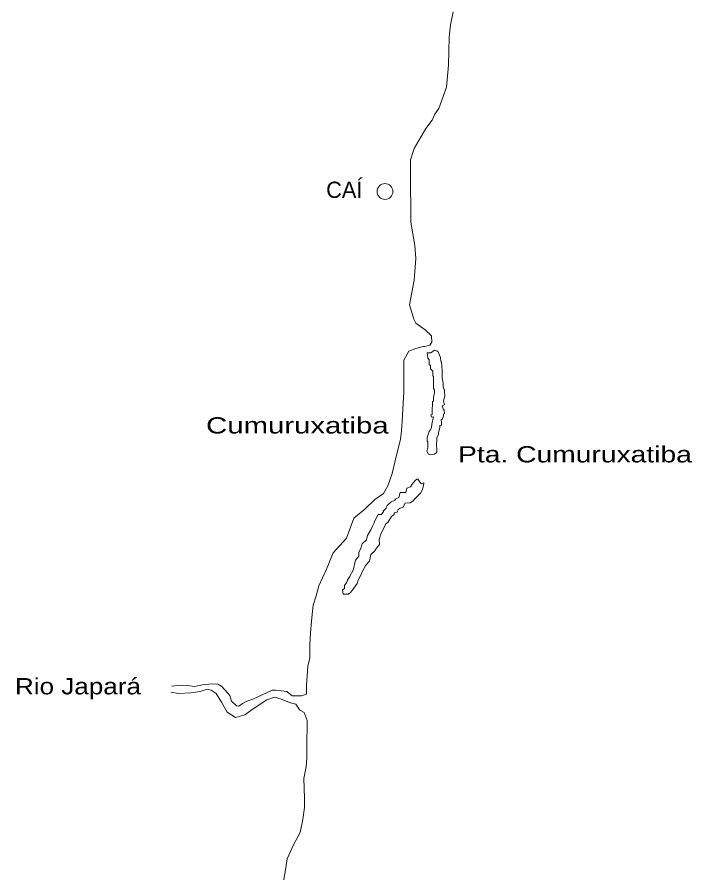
# Model space of a CAD drawing. Extents: x 47169 to 972804, y 7447977 to 9608469.
# Drawn here: x 465745 to 492873, y 8092163 to 8126563 of the extents above; entities that cross this region are included whole.
import ezdxf

# ---------------------------------------------------------------- set-up
doc = ezdxf.new("R2010")
doc.units = 0
doc.header["$LTSCALE"] = 270
doc.layers.add('1', color=7, linetype='Continuous', lineweight=13)
doc.layers.add('2', color=7, linetype='Continuous', lineweight=13)
doc.layers.add('3', color=7, linetype='Continuous')

msp = doc.modelspace()

# ---------------------------------------------------------------- linework, layer by layer
at = {"layer": '1'}
for points in [[(481698, 8114421.2), (481523, 8114998.6), (481707.3, 8115992.2), (481781, 8116855.1), (481738, 8117386.1), (481577.5, 8118315.2), (481576.9, 8119034.3), (481555.1, 8119631.7), (481564.7, 8120826.5), (481702.6, 8121280.2), (482181, 8122088.2), (482425.5, 8122420.2), (482542.5, 8122663.7), (482702, 8122885.1), (483010, 8123748.2), (483094.5, 8124633.3), (483114.8, 8125750.7), (483167.7, 8126248.5), (483273.7, 8126779.6)], [(476798.5, 8099283.4), (476983.5, 8099282.5), (477176, 8099282.7), (477376.9, 8099344.9), (477376.5, 8099697.8), (477438.4, 8100490), (477515.7, 8100797.6), (477515.1, 8101336.4), (477538, 8101813.2), (477576.9, 8102266.9), (477637.9, 8102812.3), (477645.3, 8102928.5), (477769.3, 8103304.8), (477877.4, 8103697.6), (478170.2, 8104342.9), (478246.6, 8104527.7), (478455.7, 8105026.9), (478988, 8105611.5), (479288.2, 8106427.2), (479728.2, 8106788.3), (480121.5, 8107172.5), (480476.6, 8107418.5), (480653.9, 8107718.4), (480823.7, 8108210.9), (480947.7, 8108725.4), (481163.9, 8109594.1), (481201.9, 8109932.6), (481225, 8110325.4), (481263.7, 8111024.6), (481286.7, 8111485.9), (481294.8, 8111955), (481286.9, 8112470.5), (481286.6, 8112778.1), (481487.4, 8113140), (481772.5, 8113239.8), (482073.5, 8113324.2), (482135.3, 8113316.5), (482343.8, 8113377.5), (482413.9, 8113492.6), (482406.3, 8113754.8), (482143.2, 8113985.8), (481772.7, 8114262), (481698, 8114421.2)], [(476736.1, 8098997.9), (476358.4, 8099144.6), (476088.2, 8099229.5), (475787.4, 8099114.1), (475240.2, 8098752.8), (474900.2, 8098522.3), (474522.8, 8098406.8), (474190.8, 8098629.8), (473967, 8099030), (473743.2, 8099368.3), (473550.6, 8099514), (473380.4, 8099544.8), (473110.4, 8099452.6), (472731.9, 8099406.8), (472231.1, 8099367.4), (471922.6, 8099421.2)], [(471953.1, 8099667.9), (472369.9, 8099713.8), (472600.7, 8099690.9), (472878.3, 8099660.3), (473202.6, 8099721.6), (473581.1, 8099767.4), (473820.4, 8099752.2), (473974.7, 8099660.6), (474205.8, 8099406.5), (474291, 8099298.2), (474367.8, 8099068.1), (474569, 8098883.6), (474654.1, 8098860.5), (474808.2, 8098975.8), (474977.2, 8099060), (475224.8, 8099144.4), (475402.3, 8099229.8), (475995.4, 8099513.7), (476127.2, 8099513.9), (476589.9, 8099452.5), (476798.5, 8099283.4)], [(476430.8, 8091669.5), (476545.8, 8092368.8), (476599.7, 8092730.6), (476854.2, 8093291.8), (477123.6, 8093792.1), (477231.5, 8094306.7), (477301.1, 8094791.3), (477300.9, 8094976.1), (477300.7, 8095160.8), (477277.5, 8095952.9), (477370.5, 8096429.8), (477393.6, 8096768.4), (477392.7, 8097529.5), (477400.8, 8097975.3), (477400.4, 8098290.6), (477284.1, 8098613.6), (477106.5, 8098706.3), (476944.5, 8098945.1), (476736.1, 8098997.9)]]:
    msp.add_lwpolyline(points, dxfattribs=at)
for points in [[(482360.3, 8108971.2), (482290.1, 8108994.3), (482220.8, 8109109.3), (482259, 8109247.7), (482251.4, 8109486.6), (482236.4, 8109517.6), (482236.3, 8109655.9), (482259.7, 8109740), (482313.8, 8109909.3), (482344.6, 8109963.5), (482406.2, 8110047.6), (482413.5, 8110201.4), (482483.5, 8110501.3), (482405.9, 8110478), (482383.4, 8110578.6), (482429.2, 8110594.1), (482429, 8110785.5), (482444.8, 8110985.8), (482444.7, 8111100.8), (482483, 8111139.6), (482491.3, 8111293.4), (482522.1, 8111447.2), (482522, 8111577.7), (482491, 8111631.9), (482491, 8111723.7), (482483.4, 8111931.7), (482483.2, 8112116.4), (482452.3, 8112139.6), (482452.2, 8112324.4), (482367, 8112423.9), (482366.8, 8112562.2), (482313.6, 8112600.8), (482313.4, 8112785.6), (482251.7, 8112847.5), (482235.5, 8113062.1), (482297.2, 8113062.2), (482374.9, 8113062.2), (482521.7, 8113177.4), (482621.7, 8113138.8), (482652.6, 8113138.8), (482768.8, 8112877.8), (482783.8, 8112724), (482799.8, 8112708.6), (482814.9, 8112523.8), (482830.9, 8112354.6), (482838.5, 8112169.8), (482830.1, 8112062.5), (482877.1, 8111846.8), (482877.2, 8111700.8), (482908.2, 8111578), (482923.1, 8111578), (482923.2, 8111485.1), (482938.2, 8111346.9), (482892.6, 8111124.5), (482923.6, 8110986.2), (482831.1, 8110931.9), (482891.8, 8110778.2), (482907.8, 8110770.5), (482922.8, 8110624.4), (482892, 8110608.9), (482892, 8110531.5), (482830.5, 8110385.4), (482799.6, 8110386.5), (482799.7, 8110262.6), (482807.2, 8110163), (482745.5, 8110147.5), (482745.6, 8110047.9), (482684, 8109870.9), (482684.1, 8109801.2), (482622.5, 8109655.1), (482614.1, 8109594.2), (482599.4, 8109363), (482614.4, 8109162.8), (482614.5, 8109078.7), (482599.6, 8109055.5), (482522, 8108994.5)], [(482097.5, 8107840.3), (482082.7, 8107717.5), (482028.5, 8107548.2), (481958.4, 8107433.1), (481773.5, 8107241.5), (481742.7, 8107218.3), (481657.7, 8107110.9), (481541.8, 8107033.4), (481341.8, 8107025.4), (481256.8, 8106857.2), (481140.9, 8106826.1), (481063.3, 8106764.1), (481017.7, 8106656.7), (480901.7, 8106633.4), (480901.8, 8106572.6), (480793.4, 8106487.3), (480654.2, 8106249.3), (480585.1, 8106210.5), (480523.5, 8106118.6), (480368.5, 8105780), (480307, 8105565.3), (480307.2, 8105365), (480198.9, 8105218.9), (480122.4, 8105111.5), (479968.3, 8104957.6), (479914.3, 8104696.5), (479767.7, 8104527.1), (479628.6, 8104296.8), (479536.3, 8104073.2), (479458.8, 8103934.9), (479412.1, 8103796.6), (479281.5, 8103603.9), (479165.7, 8103443.4), (479065.8, 8103365.9), (478857.3, 8103373.4), (478826.3, 8103542.6), (478911.3, 8103596.9), (478911.3, 8103612.4), (478911.2, 8103719.7), (478996.2, 8103850.4), (479026.9, 8103927.8), (479111.9, 8104066.2), (479249.9, 8104327.4), (479343.1, 8104726.9), (479482.2, 8104896.3), (479482.1, 8105050), (479551.1, 8105180.7), (479612.6, 8105388.7), (479790.1, 8105550.4), (479829.3, 8105726.3), (479967.3, 8105957.7), (480028.9, 8106096), (480091.5, 8106203.4), (480137.2, 8106341.7), (480252.9, 8106542.1), (480260.3, 8106573.1), (480399.7, 8106572.1), (480468.7, 8106688.3), (480468.7, 8106718.2), (480577.1, 8106826.7), (480577.1, 8106856.6), (480623.8, 8106934.1), (480770.5, 8107064.7), (480777.9, 8107080.2), (480932.1, 8107141.2), (480962.9, 8107187.7), (481086.3, 8107256.4), (481140.3, 8107456.7), (481372.2, 8107456.9), (481418.9, 8107634), (481564.6, 8107687.2), (481627.3, 8107794.6), (481742, 8107940.7), (481812.2, 8107995), (481857.9, 8107995), (481990, 8107802.6)]]:
    msp.add_lwpolyline(points, close=True, dxfattribs=at)
at = {"layer": '2'}
msp.add_circle((480533.3, 8119553.3), 319.3, dxfattribs=at)

# ---------------------------------------------------------------- texts
at = {"layer": '3'}
msp.add_text('CAÍ', height=653.3, dxfattribs=at).set_placement((478170.5, 8119296.5))
for s, height, width, p in [('Cumuruxatiba', 653, 1.35, (473342.1, 8109825.5)), ('Pta. Cumuruxatiba', 653, 1.3, (483471.5, 8108662.7)), ('Rio Japará', 652.7, 1.2, (465658.8, 8099339.2))]:
    msp.add_text(s, height=height, dxfattribs=dict(at, width=width)).set_placement(p)

doc.saveas('drawing.dxf')
